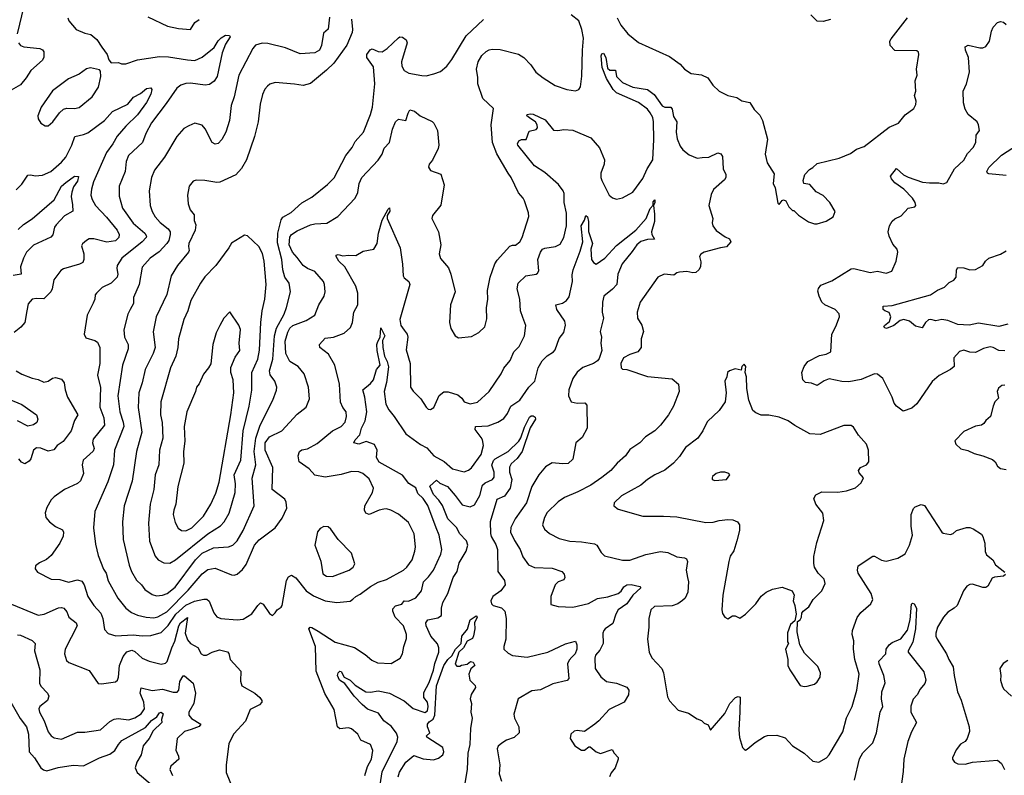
# Model space of a CAD drawing. Extents: x 2133489 to 2292442, y 756223 to 916462.
# Tile 331 of 463: x 2224400 to 2231121, y 901845 to 907002. Entities that reach past the tile are written whole.
import ezdxf

# ---------------------------------------------------------------- set-up
doc = ezdxf.new("R2010")
doc.units = 0

msp = doc.modelspace()

# ---------------------------------------------------------------- linework, layer by layer
at = {"layer": '0CON20XD'}
for points in [[(2224428.6, 907095), (2224382.2, 906905)], [(2224729.2, 907015), (2224736, 906995), (2224785, 906935.8), (2224845, 906910), (2224885, 906902), (2224927.7, 906867.7), (2224960, 906815), (2224996.7, 906765), (2225008.3, 906728.3), (2225025, 906707.5), (2225075, 906710), (2225095, 906701.2), (2225125, 906702), (2225205, 906727.1), (2225355, 906751.3), (2225415, 906749.3), (2225545, 906727.2), (2225595, 906724.6), (2225644.7, 906745.3), (2225727.8, 906812.2), (2225755, 906857.5), (2225775, 906878.6), (2225805, 906895.6), (2225832.5, 906895), (2225835.8, 906885), (2225805.5, 906834.5), (2225783.2, 906776.8), (2225747.1, 906615), (2225726.7, 906583.3), (2225695, 906560), (2225665.8, 906554.2), (2225565, 906569.2), (2225535, 906566.8), (2225500.6, 906555), (2225472.9, 906535), (2225400.1, 906429.9), (2225300.7, 906299.3), (2225260.5, 906225), (2225238.9, 906165), (2225142.5, 906075), (2225127.9, 906035), (2225119.5, 905965), (2225079.5, 905865), (2225078, 905798), (2225100.9, 905715), (2225173.6, 905613.6), (2225255.4, 905545), (2225265.4, 905525), (2225263.1, 905515), (2225237.1, 905485), (2225097.8, 905375), (2225066.3, 905323.7), (2225063.5, 905305), (2225071.1, 905265), (2225065.6, 905245), (2225025, 905202.9), (2224962, 905175), (2224923.8, 905135), (2224916.2, 905125), (2224914, 905095), (2224902.1, 905067.9), (2224860.8, 904985), (2224840.6, 904855), (2224851.9, 904831.9), (2224912, 904812), (2224930.2, 904800.2), (2224947.3, 904765), (2224946.7, 904655), (2224932.2, 904575), (2224952.7, 904492.7), (2224947.4, 904357.4), (2224974.1, 904285), (2224979.3, 904235), (2224901.5, 904138.5), (2224897.9, 904115), (2224908.9, 904075), (2224902.4, 904057.6), (2224832.7, 903995), (2224826.2, 903965), (2224836, 903904), (2224816, 903854), (2224795, 903836.7), (2224705, 903795.7), (2224636, 903745), (2224616, 903725), (2224585, 903673.3), (2224573.1, 903636.9), (2224578.8, 903605), (2224603.8, 903575), (2224645, 903542.9), (2224691.4, 903521.4), (2224698.6, 903505), (2224696.8, 903476.8), (2224675, 903428.8), (2224613.9, 903346.1), (2224582.3, 903317.7), (2224535, 903296.2), (2224508, 903275), (2224505.7, 903255), (2224520.6, 903230.6), (2224614.1, 903184.1), (2224675, 903182), (2224732.4, 903162.4), (2224795, 903179.5), (2224825, 903169.4), (2224840.8, 903145), (2224865, 903064.2), (2224906.4, 903005), (2224955, 902952.5), (2224968.5, 902915), (2224979.1, 902839.1), (2225003.1, 902813.1), (2225057.3, 902797.3), (2225175, 902803.6), (2225235, 902796.7), (2225295, 902798.2), (2225365, 902819.2), (2225412.8, 902867.2), (2225465.1, 902944.9), (2225535, 903006), (2225593.9, 903033.9), (2225657.4, 903047.4), (2225676.4, 903046.4), (2225693.8, 903033.8), (2225725, 902953.8), (2225745.6, 902925.6), (2225772.5, 902915), (2225885.6, 902905.6), (2225925, 902910.5), (2225985, 902947.5), (2226025, 903004), (2226045, 903021.2), (2226062.7, 903012.7), (2226105, 902948.8), (2226125, 902936.2), (2226145, 902953.3), (2226156.7, 902975), (2226185, 902993.3), (2226192, 903005), (2226221.1, 903175), (2226235, 903199.2), (2226255, 903210.8), (2226285, 903193.3), (2226355, 903104.4), (2226405, 903070), (2226485, 903035.8), (2226565.7, 903024.3), (2226655, 903034.3), (2226675, 903046.2), (2226694.4, 903065.6), (2226725, 903080.8), (2226795, 903133.1), (2226847.6, 903162.4), (2226905, 903182.2), (2227019.2, 903245), (2227043.1, 903265), (2227078.5, 903315), (2227097.9, 903375), (2227102.1, 903405), (2227094, 903494), (2227055, 903570.8), (2226985, 903627.5), (2226933.3, 903655), (2226905, 903663.3), (2226885, 903661.1), (2226855, 903654.4), (2226785, 903624.3), (2226763.8, 903635), (2226754.3, 903655), (2226756.9, 903685), (2226808.1, 903775), (2226814.3, 903805), (2226785, 903869.2), (2226742.5, 903905), (2226715, 903916.9), (2226665, 903919.1), (2226595, 903899.1), (2226485, 903880), (2226415, 903892.9), (2226375, 903937.5), (2226308.8, 903985), (2226301.4, 904025), (2226310.6, 904055), (2226325, 904066.2), (2226365, 904073.8), (2226430.9, 904109.1), (2226535, 904196.2), (2226595, 904225.4), (2226621.5, 904255), (2226631.8, 904295), (2226627.9, 904325), (2226605.5, 904355), (2226590.8, 904390.8), (2226583.7, 904513.6), (2226552.2, 904645), (2226508.5, 904718.5), (2226449.2, 904765), (2226445.7, 904785), (2226485, 904828.1), (2226542.5, 904835), (2226615, 904862.5), (2226658.1, 904901.9), (2226671.5, 904935), (2226682, 905005), (2226708.2, 905055), (2226707.5, 905135), (2226695, 905183.8), (2226620, 905315), (2226579.4, 905355), (2226560, 905385), (2226560, 905395), (2226575, 905399.2), (2226605, 905391.4), (2226645, 905396), (2226695, 905392.5), (2226745, 905423.3), (2226816.7, 905435), (2226840.8, 905475), (2226849.2, 905545), (2226874.6, 905635), (2226915, 905710), (2226925, 905717.5), (2226925.9, 905695.9), (2226907.5, 905665), (2226907.8, 905645), (2226996.2, 905445), (2227013.6, 905333.6), (2227017.1, 905255), (2227025, 905240), (2227055.4, 905215.4), (2227064.2, 905195), (2226994.7, 904955.3), (2227000.9, 904915), (2227023.9, 904883.9), (2227045.5, 904855.5), (2227050.6, 904835), (2227038.7, 904748.7), (2227066.4, 904655), (2227067.5, 904495), (2227085, 904466.2), (2227138.8, 904415), (2227175, 904356.7), (2227187.5, 904345), (2227205, 904341.2), (2227226.2, 904355), (2227263.7, 904436.3), (2227295, 904461.9), (2227325, 904462.7), (2227391.8, 904441.8), (2227418.8, 904418.8), (2227435, 904394.2), (2227475, 904381.4), (2227525, 904392.5), (2227606, 904464), (2227687.8, 904585), (2227705, 904623.8), (2227747.1, 904675), (2227774.3, 904735), (2227808.6, 904771.4), (2227845.5, 904845), (2227855.6, 904915), (2227835, 904968.8), (2227818.5, 905015), (2227814.1, 905095), (2227797.1, 905165), (2227801.8, 905205), (2227855.6, 905254.4), (2227925, 905264.3), (2227935, 905271.2), (2227943, 905287), (2227936.9, 905365), (2227955, 905415.6), (2227969.4, 905435), (2227985, 905443.6), (2228056.9, 905453.1), (2228089.9, 905470.1), (2228114.6, 905515), (2228133.1, 905595), (2228132.6, 905682.6), (2228116.2, 905755), (2228116.9, 905815), (2228109.5, 905835), (2228077.8, 905877.8), (2227985, 905959.4), (2227914.6, 906004.6), (2227800, 906145), (2227798, 906155), (2227806.7, 906175), (2227825, 906183.8), (2227856.7, 906185), (2227878.6, 906241.4), (2227925, 906252), (2227934.2, 906265), (2227933.1, 906285), (2227921.4, 906305), (2227888.8, 906325)], [(2226515, 907020), (2226505, 906937.5), (2226475, 906910), (2226459.2, 906825), (2226447.5, 906795), (2226414.3, 906775.7), (2226315, 906769.5), (2226215, 906809.6), (2226095, 906839.6), (2226055, 906841.1), (2226010.6, 906829.4), (2225992.2, 906805), (2225896.9, 906623.1), (2225864.5, 906475), (2225844, 906416), (2225831.5, 906315), (2225807.3, 906235), (2225780, 906185), (2225755, 906157.5), (2225735, 906152.5), (2225714.6, 906164.6), (2225666.4, 906256.4), (2225645, 906282), (2225595, 906296.2), (2225555, 906278), (2225521.4, 906258.6), (2225473.3, 906205), (2225388.1, 906065), (2225319.4, 905975), (2225300.5, 905925), (2225283.1, 905835), (2225290.9, 905735), (2225305, 905692), (2225325, 905657.1), (2225358.1, 905618.1), (2225414.7, 905574.7), (2225426.5, 905555), (2225427.9, 905535), (2225417.7, 905495), (2225404.8, 905475.2), (2225351.5, 905418.5), (2225291.8, 905375), (2225236.4, 905313.6), (2225215.4, 905195), (2225176.7, 905105), (2225175.8, 905065.8), (2225155, 905023.1), (2225138.8, 904991.2), (2225112, 904885), (2225116.5, 904835), (2225139.5, 904785), (2225140, 904755), (2225102.3, 904645), (2225069.7, 904435), (2225084.1, 904325), (2225107.2, 904255), (2225110.3, 904225), (2225047.7, 904065), (2225041.2, 903965), (2225002.4, 903847.6), (2224912.5, 903645), (2224904.4, 903535), (2224917.3, 903422.7), (2224936.7, 903345), (2224972.9, 903252.9), (2224990, 903225), (2225003, 903173), (2225070.9, 903055), (2225124.4, 902985), (2225162.9, 902955), (2225205, 902936.9), (2225264, 902924), (2225315, 902920.7), (2225342.4, 902927.6), (2225405, 902960.5), (2225550.4, 903109.6), (2225645, 903219.6), (2225685, 903249.2), (2225735, 903259.1), (2225845, 903212.5), (2225865, 903210), (2225885, 903217.5), (2225920.7, 903249.3), (2225946.7, 903283.3), (2226002.7, 903415), (2226035, 903451.4), (2226144, 903535), (2226190.9, 903599.1), (2226222.7, 903667.3), (2226219.1, 903709.1), (2226209.3, 903729.3), (2226124.4, 903795), (2226128.8, 903945), (2226075, 904064.3), (2226075.8, 904115), (2226105, 904154.6), (2226189.4, 904195), (2226295, 904310), (2226355, 904356.7), (2226378.6, 904415), (2226372.5, 904495), (2226342.9, 904585), (2226300.8, 904635), (2226245, 904668.9), (2226217.9, 904725), (2226211.9, 904808.1), (2226231, 904869), (2226245, 904896.7), (2226265, 904915.8), (2226355, 904948.1), (2226414, 904985), (2226442.5, 905055), (2226477.5, 905115), (2226484.3, 905145), (2226481.9, 905195), (2226475, 905216), (2226415, 905284.4), (2226365, 905304.5), (2226335, 905324.5), (2226295, 905380), (2226261.2, 905415), (2226239.5, 905465), (2226245, 905518.6), (2226256.5, 905535), (2226295, 905560.4), (2226385, 905601.8), (2226415, 905608.7), (2226497.5, 905612.5), (2226572.1, 905657.9), (2226690, 905785), (2226707.8, 905822.2), (2226717.1, 905885), (2226735.9, 905924.1), (2226847.3, 906042.7), (2226874, 906085), (2226888.6, 906125), (2226925.4, 906164.6), (2226945.8, 906254.2), (2226965.9, 906304.1), (2226985, 906323.3), (2227036.4, 906313.6), (2227051.2, 906365), (2227063.9, 906386.1), (2227095, 906378.8), (2227134, 906345), (2227215, 906307.5), (2227226, 906295), (2227252.9, 906245), (2227261.9, 906145), (2227256.5, 906123.5), (2227217, 906043), (2227196.2, 906015), (2227191.2, 905995), (2227205, 905973.8), (2227275, 905947.5), (2227296.7, 905875), (2227274.3, 905735.7), (2227217.5, 905665), (2227213.3, 905645), (2227258, 905555), (2227274, 905465), (2227264, 905405), (2227272.7, 905372.7), (2227327.6, 905307.6), (2227342.5, 905265), (2227372.5, 905145), (2227341.2, 905055), (2227333.8, 904935), (2227344.1, 904894.1), (2227373.9, 904843.9), (2227395, 904830), (2227485, 904840), (2227535, 904866.2), (2227574.2, 904905.8), (2227589.1, 904960.9), (2227585.8, 905035), (2227595.8, 905095.8), (2227592.5, 905155), (2227612.5, 905245), (2227644.6, 905335.4), (2227659.8, 905360.2), (2227745, 905456), (2227763.6, 905463.6), (2227785, 905462.5), (2227814.2, 905485), (2227829.2, 905515), (2227875, 905660), (2227874, 905685), (2227846.2, 905765), (2227836.2, 905785), (2227805, 905820), (2227755.5, 905925), (2227735, 905955.7), (2227657.5, 906087.5), (2227628.6, 906165), (2227617.8, 906285), (2227635.5, 906395), (2227562.1, 906465), (2227526.5, 906565), (2227527.6, 906607.6), (2227518.6, 906665), (2227529.4, 906715), (2227555, 906757.5), (2227585, 906785.7), (2227605, 906797.1), (2227625, 906800), (2227679.3, 906799.3), (2227805, 906767.1), (2227841.2, 906745), (2227890, 906695), (2227923.7, 906643.7), (2227973.1, 906605), (2228055, 906553.5), (2228135, 906525.8), (2228195, 906516), (2228216.7, 906525), (2228227.5, 906545), (2228237, 906617), (2228241.1, 906795), (2228249.6, 906875), (2228238.5, 906935), (2228216.9, 906995), (2228165.5, 907035.5)], [(2226664.5, 907005), (2226672.9, 906935), (2226669.4, 906915), (2226632.3, 906827.7), (2226543.7, 906706.4), (2226495, 906657.3), (2226385, 906567.1), (2226335, 906552.9), (2226275, 906563.1), (2226145, 906572.5), (2226108.3, 906561.7), (2226091.1, 906548.9), (2226073, 906527), (2226058, 906492), (2226041.9, 906425), (2226027.5, 906305), (2226001.9, 906205), (2225948.6, 906045), (2225915, 905986), (2225875, 905944.3), (2225766.4, 905893.6), (2225745, 905890.6), (2225665, 905905.6), (2225604.2, 905905.8), (2225585, 905901.2), (2225557.5, 905865), (2225545.7, 905805), (2225550, 905745), (2225562.9, 905705), (2225591.3, 905671.3), (2225591.1, 905631.1), (2225602.1, 905602.1), (2225597.3, 905565), (2225554.5, 905475), (2225551.4, 905455), (2225557.3, 905427.3), (2225552.9, 905415), (2225477.1, 905325), (2225435, 905253.8), (2225405, 905126.7), (2225331.2, 904975), (2225312, 904872), (2225323.8, 904765), (2225310.4, 904725), (2225256.2, 904615), (2225235.9, 904524.1), (2225212.5, 904455), (2225208.7, 904355), (2225234, 904186), (2225198.5, 904055), (2225168.3, 903851.7), (2225112.7, 903685), (2225102.1, 903575), (2225107.5, 903455), (2225148.3, 903278.3), (2225164.4, 903235), (2225197.9, 903177.9), (2225232.5, 903145), (2225255, 903113.1), (2225305, 903079.5), (2225335, 903069.2), (2225375, 903073.3)], [(2225275, 907021.2), (2225408.3, 906958.3), (2225485, 906941.4), (2225565, 906936.2), (2225595, 906983.8), (2225625.5, 907004.5)], [(2225375, 903073.3), (2225407.8, 903085), (2225460.5, 903129.5), (2225600.3, 903315), (2225645, 903360.3), (2225722.7, 903397.3), (2225825, 903404.6), (2225855, 903415.5), (2225883.9, 903445), (2225925.3, 903515), (2226000.4, 903685), (2225987.1, 903872.9), (2226012.5, 903965), (2225999.6, 904055), (2226011, 904145), (2226040.6, 904235), (2226129.2, 904405), (2226154.2, 904474.2), (2226155.6, 904495), (2226142.2, 904535), (2226109.4, 904579.4), (2226104.7, 904604.7), (2226129, 904685), (2226140, 904845), (2226153.8, 904896.2), (2226205, 904993.1), (2226221.8, 905038.2), (2226248.4, 905145), (2226239.1, 905205), (2226210.5, 905245), (2226196, 905295), (2226189.7, 905365), (2226160.1, 905480.1), (2226161.3, 905545), (2226184.7, 905635.3), (2226195.5, 905655), (2226253.2, 905686.8), (2226325, 905752.2), (2226395, 905791.4), (2226501.8, 905878.2), (2226547.4, 905922.6), (2226627.1, 906075), (2226670.7, 906129.3), (2226689.3, 906170.7), (2226746.9, 906235), (2226794.4, 906355), (2226807.5, 906405), (2226825.5, 906565), (2226815, 906680), (2226769.4, 906745), (2226770.8, 906765), (2226793.1, 906796.9), (2226806.4, 906803.6), (2226846.7, 906785), (2226875, 906783.8), (2226908.1, 906805), (2226985, 906878.1), (2226995, 906884.2), (2227013, 906883), (2227038, 906865), (2227044.3, 906844.3), (2227005.5, 906715), (2227008.9, 906685), (2227025, 906655.7), (2227056.1, 906636.1), (2227145, 906621.1), (2227175, 906618.9), (2227227.1, 906632.9), (2227272.1, 906647.9), (2227315, 906686), (2227349.8, 906730.2), (2227448.1, 906891.9), (2227566.4, 907003.6)], [(2228479.6, 907015), (2228504.4, 906965), (2228552, 906905), (2228625, 906845.8), (2228835, 906750.8), (2228909.4, 906699.4), (2228938.8, 906665), (2228984.5, 906634.5), (2229055, 906626.7), (2229096.5, 906606.5), (2229131.2, 906555), (2229174.6, 906514.6), (2229235, 906484.3), (2229295, 906470.8), (2229329.5, 906449.5), (2229385, 906436), (2229415, 906390), (2229451.7, 906351.7), (2229470, 906315), (2229504.3, 906185.7), (2229488.6, 906085), (2229502.5, 906025), (2229549.3, 905949.3), (2229543.9, 905883.9), (2229556.2, 905855), (2229575, 905750), (2229585, 905740), (2229605, 905767.5), (2229615, 905772.5), (2229630, 905765), (2229650, 905725), (2229675, 905700), (2229685, 905700), (2229717.5, 905667.5), (2229785, 905623.3), (2229825, 905610), (2229845, 905610), (2229905, 905626.7), (2229953, 905657), (2229967, 905693), (2229930, 905755), (2229885, 905802.5), (2229836.7, 905826.7), (2229795, 905877.5), (2229753.6, 905883.6), (2229747.5, 905905), (2229760, 905945), (2229790.7, 905979.3), (2229815, 905992.5), (2229845, 906020), (2229995, 906057.5), (2230070.7, 906089.3), (2230112, 906118), (2230165, 906136.2), (2230335, 906268), (2230400, 906295), (2230445, 906353.3), (2230503, 906397), (2230517, 906423), (2230520, 906445), (2230508.8, 906485), (2230516.7, 906515), (2230512.5, 906585), (2230525.9, 906624.1), (2230522.5, 906665), (2230538.8, 906765), (2230535, 906780), (2230525, 906790), (2230375, 906791.2), (2230342, 906825), (2230340.6, 906855), (2230348.7, 906871.3), (2230460, 907015)], [(2229935, 907003.1), (2229885, 906989.1), (2229845, 906992.7), (2229800.6, 907035)], [(2231125, 904742.2), (2231083.3, 904745), (2231045.8, 904765.8), (2231025, 904769.7), (2230978.9, 904758.9), (2230925, 904729.7), (2230885, 904733.5), (2230845, 904745.5), (2230815, 904736.9), (2230778, 904695), (2230778.8, 904635), (2230754.2, 904615), (2230676.6, 904573.4), (2230628.1, 904531.9), (2230525, 904380), (2230489.5, 904350.5), (2230430.5, 904330.5), (2230385, 904364), (2230369.2, 904385), (2230355.8, 904425), (2230292.7, 904552.7), (2230255, 904582), (2230235, 904584), (2230145, 904546.9), (2230059.4, 904530.6), (2230012.9, 904532.9), (2229925, 904551.9), (2229891.7, 904538.3), (2229845, 904506), (2229805, 904520.8), (2229765, 904526.2), (2229746.7, 904545), (2229740, 904595), (2229754.2, 904635), (2229781.1, 904668.9), (2229860.3, 904709.7), (2229905, 904718.6), (2229937.5, 904735), (2229944.3, 904855), (2229972.5, 904907.5), (2229995.8, 904975), (2229993.8, 904995), (2229966.2, 905025), (2229896.9, 905056.9), (2229875.7, 905075), (2229857.1, 905115), (2229849.5, 905149.5), (2229852.3, 905167.7), (2229869.5, 905190.5), (2229945, 905219.4), (2230075, 905302.5), (2230095, 905303.1), (2230205, 905277.1), (2230255, 905285.7), (2230315, 905271.4), (2230354.4, 905285.6), (2230384, 905355), (2230394.3, 905415), (2230389.4, 905435), (2230359.8, 905469.8), (2230334.5, 905525), (2230329.1, 905555), (2230337.8, 905595), (2230355, 905626), (2230375, 905642.5), (2230417.4, 905662.6), (2230464.5, 905715.5), (2230510, 905725), (2230516.7, 905735), (2230513.8, 905755), (2230494, 905785), (2230435.9, 905845.9), (2230375, 905888.2), (2230350.5, 905915), (2230344.2, 905935), (2230385, 905987.5), (2230434, 905944), (2230465, 905926.7), (2230563.5, 905893.5), (2230611.8, 905888.2), (2230675, 905888.9), (2230705, 905881.1), (2230728, 905892), (2230781.8, 905985), (2230845, 906044.4), (2230870.2, 906089.8), (2230909.7, 906130.3), (2230928, 906165), (2230930, 906215), (2230952, 906245), (2230945.8, 906285), (2230935.7, 906305), (2230875, 906356), (2230855, 906391.2), (2230842.5, 906435), (2230840, 906515), (2230864.5, 906565.5), (2230884.3, 906645), (2230876.4, 906745), (2230855.6, 906795), (2230855, 906816.7), (2230875, 906829.2), (2230955, 906810.5), (2230975, 906811.1), (2230995, 906820), (2231020.9, 906855), (2231033.5, 906925), (2231045, 906952), (2231075, 906982), (2231095, 906990), (2231115.9, 906985.9), (2231135, 906970)], [(2224390.8, 906845), (2224405.7, 906825.7), (2224427.5, 906817.5), (2224537.5, 906805), (2224556.4, 906796.4), (2224565, 906783.3), (2224565.7, 906745.7), (2224555.6, 906725), (2224475.2, 906654.8), (2224445, 906605.6), (2224405, 906557.5), (2224325, 906512.7)], [(2227888.8, 906325), (2227862, 906345), (2227863.3, 906355), (2227885, 906360.6), (2227905, 906357.3), (2227987.9, 906317.9), (2228045, 906248.8), (2228073.6, 906246.4), (2228115, 906253.8), (2228175, 906248.8), (2228298.8, 906195), (2228357.4, 906127.4), (2228391.9, 906045), (2228390, 906015), (2228366.9, 905955), (2228366.7, 905925), (2228373.3, 905905), (2228423.8, 905805), (2228447.3, 905787.3), (2228475, 905778), (2228515, 905786.2), (2228586.2, 905825), (2228655, 905917.5), (2228683.4, 905985), (2228721.1, 906045), (2228728.8, 906185), (2228727.6, 906305), (2228721.1, 906335), (2228705, 906366.8), (2228685, 906390.7), (2228625, 906436.5), (2228475, 906502.2), (2228450.3, 906525), (2228405, 906601.2), (2228376.7, 906675), (2228370.5, 906755), (2228375, 906770), (2228385, 906774), (2228400.3, 906745), (2228411.9, 906671.9), (2228428.7, 906658.7), (2228466.9, 906656.9), (2228474.7, 906614.7), (2228514.1, 906574.1), (2228585, 906542.4), (2228686.4, 906526.4), (2228732.3, 906492.3), (2228786.7, 906415), (2228805, 906405.5), (2228846, 906405), (2228855, 906392.5), (2228862.3, 906342.3), (2228886.1, 906306.1), (2228880.4, 906235), (2228889.1, 906189.1), (2228908.8, 906138.8), (2228926.2, 906115), (2228970.3, 906080.3), (2229025, 906058), (2229059.5, 906060.5), (2229105, 906064.2), (2229165, 906093.8), (2229187.3, 906087.3), (2229198.3, 906068.3), (2229201.9, 905985), (2229221.4, 905945), (2229220.8, 905925), (2229210.9, 905909.1), (2229135.9, 905844.1), (2229120.3, 905809.7), (2229104.4, 905735), (2229131.2, 905645), (2229126.2, 905615), (2229132, 905595), (2229155, 905562.5), (2229215, 905520), (2229245.9, 905505.9), (2229253.8, 905485), (2229225, 905450.8), (2229185, 905445.6), (2229072.5, 905415), (2229048.8, 905401.2), (2229041.2, 905385), (2229050.5, 905350.5), (2229047.8, 905315), (2229035.8, 905295), (2229015, 905277.5), (2228995, 905274.2), (2228955, 905283.3), (2228905, 905280), (2228885.5, 905274.5), (2228865, 905258.6), (2228800, 905265), (2228755.7, 905244.3), (2228635, 905073.3), (2228615.9, 905005.9), (2228617.1, 904965), (2228646.2, 904916.2), (2228657.8, 904875), (2228642.9, 904825), (2228642.9, 904765), (2228618.8, 904735), (2228565, 904717.1), (2228522.5, 904695), (2228503.1, 904655), (2228506.4, 904626.4), (2228515, 904617.5), (2228545, 904614), (2228685, 904567.8), (2228855, 904550), (2228897.1, 904515), (2228902, 904465), (2228864.3, 904365), (2228830, 904305), (2228775.5, 904235), (2228735, 904196.9), (2228671.4, 904155), (2228634.3, 904115), (2228565, 904067.8), (2228535, 904025.6), (2228478.6, 903975), (2228435, 903924.3), (2228375, 903876.9), (2228300, 903825), (2228211.1, 903778.9), (2228118.6, 903741.4), (2228075, 903711.9), (2228001.9, 903638.1), (2227981.5, 903605), (2227970, 903555), (2227982, 903525), (2228015.6, 903495.6), (2228082.1, 903462.1), (2228155, 903442.5), (2228235, 903439.5), (2228324.2, 903424.2), (2228340, 903415), (2228370, 903365), (2228393, 903343), (2228515, 903312.9), (2228565, 903314.3), (2228675, 903352.7), (2228775, 903372.7), (2228824.6, 903364.6), (2228885, 903336.5), (2228939.3, 903329.3), (2228951.9, 903321.9), (2228958.6, 903305), (2228948.6, 903245), (2228957.8, 903195), (2228966.4, 903165), (2228960, 903095), (2228942.5, 903055), (2228925, 903037.3), (2228892.9, 903015), (2228855, 903002.7), (2228732.7, 902997.3), (2228708, 902975), (2228695.6, 902915), (2228695.9, 902855.9), (2228686.1, 902773.9), (2228697.5, 902685), (2228715, 902646.2), (2228784.2, 902575), (2228795.8, 902545), (2228821.2, 902381.2), (2228835, 902353.3), (2228895, 902290), (2228965, 902270), (2229025, 902230), (2229055, 902220), (2229071.7, 902201.7), (2229099.3, 902189.3), (2229115, 902152.5), (2229213.4, 902266.6), (2229248.6, 902335), (2229286.7, 902375), (2229305, 902383.8), (2229317.5, 902377.5), (2229316.2, 902276.2), (2229308.5, 902155), (2229313, 902103), (2229333.8, 902035), (2229345, 902022.5), (2229355, 902017.5), (2229365, 902022.5), (2229420.2, 902069.8), (2229485, 902110), (2229505, 902116.7), (2229568.8, 902118.8), (2229625, 902100), (2229675, 902046.2), (2229755.6, 901995.6), (2229815, 901941.2), (2229855, 901933.8), (2229906.8, 901963.2), (2229926.2, 901985), (2230018.9, 902141.1), (2230043.7, 902236.3), (2230081.9, 902315), (2230114.4, 902425), (2230130, 902535), (2230101.8, 902635), (2230091.3, 902705), (2230093.6, 902763.6), (2230083.3, 902805), (2230084.3, 902834.3), (2230117.9, 902922.1), (2230143.1, 902955), (2230210.8, 903015), (2230223.1, 903045), (2230213.5, 903085), (2230124.4, 903225), (2230120, 903245), (2230124, 903275), (2230225, 903340), (2230235, 903341.2), (2230283.2, 903313.2), (2230315, 903305.7), (2230395, 903327.5), (2230444.4, 903355.6), (2230475, 903416.7), (2230494.2, 903484.2), (2230485.7, 903545), (2230485.8, 903624.2), (2230501.2, 903665), (2230512.7, 903677.3), (2230555, 903693.3), (2230577, 903687), (2230694.2, 903504.2), (2230705, 903496.7), (2230755, 903488.8), (2230772.5, 903495), (2230795, 903516.7), (2230863.9, 903536.1), (2230886.1, 903536.1), (2230908.3, 903528.3), (2230965, 903490), (2230976, 903475), (2230988.3, 903428.3), (2230991.7, 903371.7), (2230999.3, 903349.3), (2231042.5, 903315), (2231062.3, 903282.3), (2231125, 903232.5)], [(2224575, 906276.7), (2224595, 906278.8), (2224626, 906305), (2224672.6, 906367.4), (2224699.1, 906390.9), (2224721.7, 906398.3), (2224775, 906395.8), (2224806.8, 906403.2), (2224894, 906475), (2224937.2, 906542.8), (2224953.8, 906615), (2224951.7, 906651.7), (2224945, 906660), (2224884.1, 906674.1), (2224855, 906667.5), (2224805, 906630), (2224732.4, 906597.6), (2224625, 906516.2), (2224545.8, 906404.2), (2224523.8, 906345), (2224526.2, 906325), (2224545, 906296.7), (2224575, 906276.7)], [(2224375, 905842), (2224415, 905880), (2224455, 905940), (2224475, 905944.3), (2224505, 905937.1), (2224555, 905940), (2224612.5, 905965), (2224685, 906029.4), (2224715, 906064.4), (2224755.3, 906145), (2224776.1, 906203.9), (2224835, 906217.6), (2224865, 906231.1), (2224980, 906315), (2225033.3, 906376.7), (2225139.2, 906425), (2225177, 906473), (2225225, 906499.4), (2225265, 906533.3), (2225295, 906536.9), (2225302.5, 906525), (2225294.4, 906495), (2225265, 906437.1), (2225205, 906352), (2225125, 906275.4), (2225065, 906206.8), (2225035.1, 906154.9), (2224993.5, 906095), (2224904.7, 905895), (2224889.1, 905845), (2224886.5, 905805), (2224894.4, 905775), (2224916.5, 905735), (2224992.1, 905655), (2225064.6, 905565), (2225078.1, 905535), (2225077.5, 905515), (2225055, 905493.3), (2224995.4, 905484.6), (2224905, 905506.1), (2224874.5, 905505.5), (2224855, 905496.2), (2224828.3, 905471.7), (2224822.3, 905457.7), (2224837.9, 905405), (2224838.8, 905365), (2224830, 905345), (2224807.4, 905332.6), (2224699.1, 905300.9), (2224680.7, 905289.3), (2224633.7, 905226.3), (2224621.9, 905165), (2224612, 905145), (2224565, 905096.7), (2224515, 905100), (2224485, 905093.8), (2224457, 905063), (2224448.6, 905015), (2224434.3, 904935), (2224407.1, 904902.9), (2224361.7, 904868.3)], [(2231135, 905939.2), (2231015, 905951.1), (2231006.2, 905955), (2231002.9, 905965), (2231015.8, 905994.2), (2231102.2, 906077.8), (2231212.6, 906147.4)], [(2224388.8, 905571.2), (2224426.7, 905605), (2224485, 905643.5), (2224635, 905772.5), (2224686.5, 905865), (2224715, 905891.9), (2224775, 905933.8), (2224802.5, 905932.5), (2224795, 905900), (2224768.2, 905861.8), (2224755.3, 905824.7), (2224751.5, 905795), (2224759.4, 905739.4), (2224761.9, 905695), (2224706.9, 905663.1), (2224648.7, 905601.3), (2224637.9, 905585), (2224625.5, 905534.5), (2224612.1, 905517.9), (2224495, 905463.7), (2224447.6, 905415), (2224426.3, 905375), (2224406.5, 905315), (2224410, 905265), (2224355, 905256.2)], [(2226756.7, 901843.3), (2226775.3, 901904.7), (2226800.5, 901955), (2226810, 902015), (2226794.2, 902054.2), (2226728.8, 902085), (2226708.1, 902125), (2226665, 902161.4), (2226645, 902169.4), (2226585, 902162.5), (2226570, 902175), (2226547.8, 902295), (2226483, 902403), (2226424.7, 902555), (2226418.4, 902725), (2226374.4, 902845), (2226383.4, 902856.6), (2226395, 902854.4), (2226438.2, 902828.2), (2226552.7, 902752.7), (2226686.1, 902716.1), (2226758.9, 902668.9), (2226805, 902630), (2226841.7, 902611.7), (2226935, 902608.6), (2226996.2, 902643.8), (2227013.1, 902675), (2227021.4, 902725), (2227040.9, 902779.1), (2227040.5, 902805), (2227019.5, 902865), (2226962.9, 902925), (2226946.7, 902965), (2226948.3, 902981.7), (2226965, 903000.6), (2227007.9, 903012.1), (2227025, 903036.2), (2227055, 903034.3), (2227105, 903055.8), (2227144, 903105), (2227155.6, 903165), (2227191.5, 903198.5), (2227225.5, 903245), (2227275.5, 903355), (2227281.5, 903385), (2227263.4, 903483.4), (2227243.6, 903533.6), (2227185.7, 903685.7), (2227155, 903733.1), (2227117.6, 903767.6), (2227105, 903806.7), (2227056.8, 903836.8), (2227013.6, 903893.6), (2226855, 903981.4), (2226835.6, 904015), (2226840, 904065), (2226822.1, 904102.1), (2226765, 904123.3), (2226715, 904104.7), (2226681.9, 904115), (2226689.5, 904135), (2226722, 904168), (2226733.5, 904215), (2226758.1, 904265), (2226770, 904325), (2226756.5, 904425), (2226742.5, 904475), (2226795, 904519.2), (2226814.3, 904545), (2226836.4, 904615), (2226860, 904645), (2226839.2, 904745), (2226838.8, 904785), (2226845.5, 904805), (2226861.5, 904835), (2226865, 904900), (2226891.5, 904845), (2226876.6, 904813.4), (2226878.7, 904765), (2226889.6, 904705), (2226909.1, 904669.1), (2226916.9, 904633.1), (2226904.6, 904525), (2226887.1, 904465), (2226899, 904379), (2226919.3, 904339.3), (2226956, 904295), (2227035.8, 904175.8), (2227135, 904102.7), (2227180.3, 904080.3), (2227226.7, 904025), (2227296.9, 903986.9), (2227355, 903935.6), (2227435, 903917.1), (2227463.4, 903926.6), (2227485.4, 903944.6), (2227550, 904035), (2227566.7, 904095), (2227560.4, 904135), (2227550.8, 904150.9), (2227510, 904205), (2227510.8, 904225), (2227598.9, 904231.1), (2227665, 904254.4), (2227705, 904281.1), (2227729.6, 904315), (2227752.1, 904365), (2227813.9, 904406.1), (2227875, 904493.5), (2227915.6, 904535), (2227939.7, 904625), (2227966.2, 904673.8), (2228001.3, 904708.7), (2228044.4, 904735), (2228055, 904748.6), (2228083.2, 904826.8), (2228115, 904868), (2228126.3, 904916.3), (2228120.6, 904945), (2228067.5, 905025), (2228060, 905055), (2228105, 905068), (2228133.3, 905085), (2228150.3, 905109.7), (2228173.5, 905215), (2228171.7, 905261.7), (2228177.8, 905295), (2228227.2, 905422.8), (2228244.7, 905485), (2228232.5, 905595), (2228255.6, 905635), (2228265, 905666.7), (2228275, 905656.7), (2228283.6, 905625), (2228283.7, 905556.3), (2228310, 905475), (2228300, 905435), (2228303.3, 905365), (2228316.2, 905345), (2228335, 905334.2), (2228395, 905374.3), (2228475, 905460.4), (2228605, 905565.7), (2228675.7, 905645), (2228705, 905712.5), (2228723.9, 905736.1), (2228725, 905760), (2228735, 905772.5), (2228735.5, 905755), (2228725.8, 905734.2), (2228733.8, 905675), (2228733.1, 905625), (2228712.3, 905555), (2228716, 905536), (2228733.8, 905505), (2228685, 905502.7), (2228640.9, 905489.1), (2228613.1, 905465), (2228580.1, 905419.9), (2228512.7, 905335), (2228482.3, 905265), (2228475.4, 905195), (2228447.7, 905162.3), (2228387.8, 905115), (2228379.2, 905075), (2228377.1, 905005), (2228385.7, 904965), (2228363.6, 904873.6), (2228371.2, 904835), (2228367.5, 904795), (2228373.1, 904745), (2228355, 904688.8), (2228345, 904674.4), (2228317.1, 904655), (2228245, 904627.3), (2228205, 904597.3), (2228175, 904554.2), (2228149.3, 904475), (2228145.5, 904435.5), (2228164, 904395), (2228205, 904385.5), (2228256.9, 904386.9), (2228271.7, 904371.7), (2228274.3, 904215), (2228239.8, 904150.2), (2228197.5, 904115), (2228175, 904003.3), (2228145, 903974), (2228105, 903970), (2228035, 903978.1), (2227988.9, 903951.1), (2227944.4, 903895), (2227895, 903816.2), (2227860.5, 903705), (2227781.8, 903595), (2227753.3, 903536.7), (2227750, 903505), (2227777, 903447), (2227816.9, 903386.9), (2227835.6, 903335), (2227872.4, 903282.4), (2227915, 903262.7), (2228035, 903257.7), (2228100, 903235), (2228117.5, 903217.5), (2228120.6, 903195), (2228115, 903178), (2228075, 903164.6), (2228056.2, 903145), (2228025.9, 903065.9), (2228025, 903010), (2228075, 902997.5), (2228175, 902991.8), (2228281.9, 903018.1), (2228345, 903051.8), (2228415, 903062.7), (2228485, 903086.2), (2228505, 903102.7), (2228525, 903131.8), (2228545, 903145.9), (2228575, 903146.7), (2228633.3, 903133.3), (2228640, 903125), (2228585.2, 903074.8), (2228545, 903014.5), (2228484.6, 902975), (2228468.9, 902945), (2228450.1, 902879.9), (2228395.8, 902845), (2228386.9, 902833.1), (2228380.8, 902815), (2228382.1, 902745), (2228361.2, 902698.8), (2228331.5, 902665), (2228326.4, 902645), (2228329.1, 902575), (2228366.9, 902516.9), (2228405, 902484.5), (2228473.4, 902473.4), (2228545, 902446), (2228558, 902425), (2228556, 902395), (2228526, 902345), (2228425, 902294), (2228354.4, 902215.6), (2228326.7, 902195), (2228255, 902143.8), (2228205, 902151.2), (2228185, 902146), (2228162, 902125), (2228158, 902095), (2228190, 902045), (2228235, 902016), (2228255, 902016.2), (2228285, 902038.8), (2228295, 902038.8), (2228335, 902006.2), (2228365, 901994), (2228445, 902020), (2228457.5, 901995), (2228485, 901967.5), (2228486, 901955), (2228464.2, 901895), (2228438.1, 901861.9), (2228426.4, 901833.6)], [(2225425, 903292.1), (2225462.5, 903315), (2225685, 903492.9), (2225771.3, 903548.7), (2225796.2, 903575), (2225829.6, 903635), (2225871.6, 903775), (2225872.8, 903835), (2225864.8, 903895.2), (2225910, 903995), (2225924.7, 904195), (2225966, 904365), (2225984.6, 904474.6), (2225983.6, 904595), (2226025.3, 904685), (2226037.2, 904747.2), (2226045.9, 904935), (2226054.7, 905015), (2226072.7, 905095), (2226081.5, 905195), (2226068.9, 905355), (2226056.4, 905406.4), (2226032, 905455), (2225955, 905527.5), (2225935, 905532.5), (2225845, 905477.5), (2225828.8, 905445), (2225738.6, 905325), (2225665, 905247.5), (2225634.4, 905205), (2225569.4, 905085), (2225548.5, 905015), (2225520.6, 904955), (2225483.6, 904825), (2225478.8, 904765), (2225465, 904706.2), (2225428.5, 904625), (2225363.1, 904395), (2225362.3, 904305), (2225372.6, 904252.6), (2225376.8, 904145), (2225354.6, 904065), (2225348.8, 903965), (2225325.4, 903895), (2225314.6, 903795), (2225291.5, 903695), (2225280.4, 903565), (2225286.9, 903443.1), (2225325, 903340), (2225345, 903315.8), (2225384.6, 903294.6), (2225425, 903292.1)], [(2231146.2, 904925), (2231085, 904908.1), (2230945, 904930), (2230882.7, 904917.3), (2230805, 904922.9), (2230735, 904948), (2230695, 904955.4), (2230655, 904946), (2230620, 904955), (2230605, 904952.9), (2230584.4, 904935.6), (2230561.7, 904898.3), (2230515, 904911.2), (2230475, 904945.6), (2230435, 904955.7), (2230411.2, 904948.8), (2230366.2, 904915), (2230317.5, 904895), (2230305, 904898), (2230298, 904905), (2230302.9, 904915), (2230337.9, 904942.1), (2230347.1, 904975), (2230335, 905003.8), (2230305, 905014.4), (2230294.4, 905025), (2230295, 905048), (2230355, 905050.6), (2230616.8, 905123.2), (2230665, 905156.9), (2230712.8, 905177.2), (2230745, 905208.8), (2230776.2, 905225), (2230792.5, 905245), (2230796.2, 905295), (2230805, 905310), (2230845, 905307.5), (2230885, 905295.7), (2230925, 905298), (2230975.8, 905324.2), (2230993.8, 905355), (2231016.7, 905375), (2231095, 905402.5), (2231133.3, 905425)], [(2225535, 903513.1), (2225575, 903534.5), (2225655, 903612.5), (2225705.2, 903694.8), (2225739.3, 903770.7), (2225761.9, 903845), (2225841.3, 904305), (2225862.3, 904455), (2225857.3, 904545), (2225841.4, 904595), (2225841.2, 904628.8), (2225870.3, 904699.7), (2225901.9, 904745), (2225898.6, 904795), (2225906.7, 904886.7), (2225896.6, 904916.6), (2225835, 905007.5), (2225793.8, 904965), (2225765.8, 904915), (2225741.9, 904865), (2225719.4, 904785), (2225705, 904652.5), (2225690, 904625), (2225655, 904583.8), (2225625, 904517.5), (2225606, 904495), (2225600.8, 904465), (2225540.5, 904325), (2225521.8, 904225), (2225526.5, 904125), (2225517.5, 904055), (2225520.5, 903975), (2225478.9, 903815), (2225466.9, 903695), (2225451.5, 903655), (2225447.8, 903625), (2225460.7, 903570.7), (2225481.7, 903531.7), (2225505, 903515.8), (2225535, 903513.1)], [(2229755, 902450), (2229775, 902453.3), (2229825, 902466.7), (2229845, 902483.3), (2229863.8, 902515), (2229866, 902545), (2229847.9, 902587.9), (2229758.3, 902678.3), (2229726.7, 902735), (2229707.5, 902825), (2229710, 902895), (2229727.5, 902905), (2229736.4, 902923.6), (2229738.3, 902951.7), (2229747.5, 902965), (2229786.7, 902995), (2229816.7, 903045), (2229875.8, 903104.2), (2229898.8, 903155), (2229892.7, 903182.7), (2229851.2, 903225), (2229826.1, 903266.1), (2229820.5, 903290.5), (2229821.7, 903338.3), (2229842, 903435), (2229889.2, 903585), (2229882.5, 903635), (2229834.2, 903695), (2229821.2, 903735), (2229835, 903758.8), (2229875, 903780), (2229985, 903777.1), (2230044.2, 903785.8), (2230105, 903806.2), (2230145, 903840), (2230161.2, 903875), (2230130.3, 903910.3), (2230126.2, 903925), (2230138.8, 903945), (2230181.2, 903965), (2230197.1, 903985), (2230193.3, 904065), (2230180, 904105), (2230125, 904166.7), (2230091.7, 904221.7), (2230075, 904233.3), (2230027, 904233), (2229865, 904172), (2229795, 904176.2), (2229692.4, 904232.4), (2229646.7, 904265), (2229585, 904290), (2229515, 904303.8), (2229462.3, 904302.3), (2229425, 904318.8), (2229403.8, 904335), (2229377.5, 904405), (2229364.3, 904484.3), (2229362, 904565), (2229352.5, 904595), (2229356.7, 904635), (2229345, 904650), (2229330, 904635), (2229325, 904610), (2229285, 904620), (2229245, 904606.7), (2229232.5, 904595), (2229227.5, 904565), (2229213.8, 904535), (2229222, 904455), (2229216, 904395), (2229175.8, 904335), (2229095, 904258.8), (2229072.5, 904217.5), (2229064.2, 904195), (2229029.2, 904145), (2228945, 904082), (2228905, 904020), (2228862.5, 903975), (2228805, 903926.9), (2228735.4, 903894.6), (2228685, 903863.1), (2228639.2, 903825), (2228508.5, 903751.5), (2228459.2, 903705), (2228456, 903685), (2228485, 903660.8), (2228655, 903613.1), (2228795, 903614.3), (2228885, 903608.1), (2229085, 903570), (2229135, 903571.9), (2229175, 903584.4), (2229235, 903590.9), (2229268.9, 903588.9), (2229300, 903575), (2229313.3, 903555), (2229314.2, 903515), (2229295.8, 903445.8), (2229275, 903377.5), (2229250.5, 903339.5), (2229242, 903305), (2229200.8, 903075), (2229193.3, 902975), (2229198.3, 902948.3), (2229213.6, 902923.6), (2229233.8, 902913.8), (2229266.4, 902933.6), (2229285, 902933.3), (2229315, 902917.5), (2229355.7, 902944.3), (2229425, 903016.2), (2229461.3, 903068.7), (2229495, 903093.8), (2229540, 903115), (2229605, 903128.8), (2229672.5, 903105), (2229686.2, 903075), (2229680, 903035), (2229692.5, 903005), (2229700, 902945), (2229691.7, 902898.3), (2229662.5, 902875), (2229641.7, 902818.3), (2229642.5, 902755), (2229647.5, 902745), (2229627.5, 902705), (2229643.3, 902635), (2229643.3, 902595), (2229656.7, 902565), (2229727, 902457), (2229755, 902450)], [(2224376.7, 904605), (2224415, 904582.5), (2224484.5, 904554.5), (2224525, 904546.7), (2224565, 904527.1), (2224595, 904534.4), (2224625, 904554.4), (2224645, 904559.5), (2224685, 904548), (2224704.4, 904524.4), (2224710, 904475), (2224726, 904425), (2224797.5, 904305), (2224774.4, 904265.6), (2224750.3, 904195), (2224697.1, 904122.9), (2224654.7, 904095.3), (2224633.7, 904066.3), (2224595, 904057.9), (2224545, 904078.1), (2224515, 904078.9), (2224494.4, 904065), (2224476.7, 904005), (2224465, 903989.2), (2224435, 903970.8), (2224412.6, 903982.6), (2224393.4, 904005)], [(2231125, 904508.8), (2231105, 904506.2), (2231081.7, 904488.3), (2231073.8, 904465), (2231081.7, 904418.3), (2231056, 904394), (2231046.2, 904365), (2231026.7, 904295), (2230995, 904266.7), (2230981.2, 904245), (2230965, 904234), (2230925, 904227.5), (2230845, 904192.5), (2230783, 904127), (2230790, 904105), (2230824.2, 904074.2), (2230872.4, 904062.4), (2230915, 904041.9), (2230975, 904026.4), (2231040.2, 904000.2), (2231059.2, 903985), (2231075.8, 903955), (2231095, 903938.6), (2231135, 903933.1)], [(2224295, 904426.7), (2224415, 904376.2), (2224514.1, 904305), (2224523.8, 904275), (2224516.9, 904253.1), (2224495, 904237.3), (2224455, 904227.5), (2224385, 904263.9)], [(2227232.9, 902607.1), (2227261.8, 902685), (2227262.2, 902715), (2227251.4, 902741.4), (2227206.2, 902795), (2227175.7, 902865), (2227173.5, 902885), (2227186.7, 902905), (2227255, 902920), (2227279.3, 902935), (2227280.3, 902985), (2227289.1, 903025), (2227323.1, 903085), (2227358.2, 903195), (2227387.4, 903235), (2227399.6, 903295), (2227448.5, 903375), (2227458.8, 903415), (2227449.2, 903445), (2227402.9, 903495), (2227384.6, 903535), (2227322, 903595), (2227286.3, 903686.3), (2227262.2, 903722.2), (2227225, 903760.4), (2227200.6, 903819.4), (2227245, 903860), (2227269.2, 903839.2), (2227320, 903815), (2227372.6, 903755), (2227421.6, 903691.6), (2227475, 903678.2), (2227505, 903691.1), (2227540.9, 903755), (2227560.3, 903825), (2227578, 903842), (2227628.6, 903865), (2227640, 903880), (2227638.9, 903915), (2227622.2, 903962.2), (2227635, 903994.2), (2227645, 904005.5), (2227735.5, 904054.5), (2227806.9, 904125), (2227821.1, 904148.9), (2227845, 904222), (2227881.1, 904288.9), (2227891.8, 904298.2), (2227905, 904298.6), (2227918.9, 904288.9), (2227921.9, 904275), (2227884, 904216), (2227830, 904055), (2227795, 904008), (2227755, 903971.2), (2227742.8, 903947.2), (2227743.2, 903915), (2227759.8, 903865), (2227747.4, 903805), (2227710.1, 903749.9), (2227658.3, 903728.3), (2227610.8, 903575), (2227613.1, 903495), (2227617.8, 903475), (2227650.3, 903420.3), (2227661.2, 903385), (2227664.4, 903235), (2227710, 903175), (2227713.3, 903145), (2227684, 903105), (2227630.8, 903065), (2227615.8, 903035), (2227621.4, 903015), (2227631.2, 903005), (2227688, 902988), (2227712.9, 902965), (2227720.5, 902915), (2227718.5, 902775), (2227704.2, 902724.2), (2227705.8, 902705), (2227735, 902678.6), (2227765, 902662.9), (2227865, 902650.6), (2228004.7, 902685.3), (2228125, 902742.5), (2228195, 902760), (2228204.2, 902735), (2228202.5, 902705), (2228191.8, 902675), (2228169.7, 902650.3), (2228150.3, 902629.7), (2228138.8, 902605), (2228148, 902505), (2228138.3, 902491.7), (2228039.7, 902470.3), (2227955, 902427.8), (2227895, 902422.5), (2227803.2, 902366.8), (2227773.3, 902263.3), (2227777.5, 902235), (2227808, 902175), (2227808.8, 902135), (2227776.4, 902103.6), (2227723.3, 902085), (2227691.2, 902065), (2227665.9, 902044.1), (2227660, 902025), (2227676.8, 901916.8), (2227672.5, 901855), (2227688.8, 901805)], [(2229145, 903857.5), (2229225, 903863.8), (2229247.5, 903895), (2229240, 903905), (2229213.6, 903913.6), (2229185, 903913.8), (2229155, 903903.8), (2229130, 903885), (2229127.5, 903875), (2229127.5, 903865), (2229145, 903857.5)], [(2226535, 903202.8), (2226648.6, 903245), (2226675.7, 903265), (2226687.7, 903287.7), (2226665, 903362), (2226574.2, 903455), (2226525, 903523.8), (2226505, 903540), (2226477, 903543), (2226450.7, 903529.3), (2226434.1, 903505.9), (2226414, 903415), (2226456.7, 903306.7), (2226469.5, 903219.5), (2226495, 903204.1), (2226535, 903202.8)], [(2231130, 903215), (2231115.7, 903204.3), (2231055, 903198), (2231039.5, 903190.5), (2231010, 903135), (2230995, 903126.2), (2230975, 903126), (2230905, 903149.2), (2230885, 903147.5), (2230865, 903136), (2230842.9, 903105), (2230800.5, 903005), (2230780, 902985), (2230735, 902958.9), (2230705.6, 902925), (2230665.7, 902855), (2230654.3, 902815), (2230654.3, 902795), (2230662.5, 902775), (2230727.5, 902675), (2230742.5, 902635), (2230772.9, 902585), (2230778.1, 902525), (2230801.4, 902415), (2230828, 902358), (2230880.6, 902175), (2230883.1, 902145), (2230867.5, 902095), (2230853.5, 902076.5), (2230823.3, 902056.7), (2230791.7, 902018.3), (2230767.5, 901965), (2230767.5, 901955), (2230782.5, 901935), (2230805, 901924.3), (2230855, 901921.4), (2230905, 901934.2), (2231075, 901948.1), (2231102.5, 901925), (2231123.7, 901883.7)], [(2224345, 903013.8), (2224525, 902938.9), (2224566.1, 902943.9), (2224665, 902988.8), (2224685, 902991.1), (2224702, 902985), (2224720.8, 902960.8), (2224735, 902924.3), (2224785.3, 902885.3), (2224791.8, 902865), (2224710.6, 902705), (2224706, 902675), (2224719.2, 902629.2), (2224734.5, 902614.5), (2224875, 902560), (2224935, 902471.2), (2224958.3, 902468.3), (2225055, 902483.8), (2225068.8, 902495), (2225075.6, 902514.4), (2225082.4, 902595), (2225106.5, 902655), (2225132, 902688), (2225165, 902698.4), (2225185, 902690.7), (2225235, 902644.6), (2225285, 902624.6), (2225365, 902604.3), (2225395, 902609.2), (2225407.6, 902622.4), (2225437.9, 902715), (2225459.4, 902760.6), (2225485.3, 902865), (2225498, 902885), (2225545, 902922.5), (2225528.8, 902815), (2225545, 902769.4), (2225565, 902745.6), (2225615, 902717.1), (2225638, 902675), (2225654.4, 902664.4), (2225675, 902665.5), (2225715, 902685.5), (2225765, 902700.5), (2225818.1, 902688.1), (2225827.3, 902677.3), (2225836, 902635), (2225865, 902606)], [(2230098.1, 901811.9), (2230133, 901957), (2230155, 901998.6), (2230225, 902065.8), (2230248.7, 902135), (2230273.2, 902275), (2230291.5, 902315), (2230282.8, 902365), (2230285.2, 902414.8), (2230308.5, 902475), (2230299.4, 902525), (2230267.7, 902605), (2230265.5, 902625), (2230313.3, 902673.3), (2230315.6, 902705), (2230334.4, 902735), (2230355, 902751.8), (2230414.1, 902775.9), (2230460, 902835), (2230479.6, 902905), (2230487.4, 903012.6), (2230495, 903020.8), (2230505, 903015.7), (2230523.1, 902985), (2230515.8, 902845), (2230496.8, 902753.2), (2230465.8, 902695), (2230465.8, 902685), (2230571.7, 902551.7), (2230586.2, 902493.8), (2230579.2, 902470.8), (2230547.3, 902432.7), (2230526.4, 902395), (2230498.2, 902365), (2230484.2, 902315.7), (2230483.6, 902275), (2230522.5, 902205), (2230487.3, 902142.7), (2230463.2, 902075), (2230435.3, 901954.7), (2230432, 901872), (2230416.1, 901753.9)], [(2226983.1, 901835), (2226992.9, 901867.1), (2227036, 901935), (2227090.8, 901979.2), (2227155, 901957.9), (2227225, 901950), (2227258.7, 901961.3), (2227288.6, 901985), (2227294.4, 902005), (2227288.6, 902035), (2227180, 902105), (2227176.2, 902115), (2227200.6, 902135), (2227183, 902175), (2227183, 902195), (2227195, 902210.7), (2227221.8, 902228.2), (2227234, 902256), (2227244.6, 902455), (2227295.3, 902595), (2227322.5, 902635), (2227350.6, 902659.4), (2227375, 902705.4), (2227412.9, 902745), (2227419.1, 902795), (2227456.8, 902843.2), (2227474.7, 902905.3), (2227515, 902933.3), (2227523.3, 902925), (2227504.5, 902885), (2227506.9, 902845), (2227497.9, 902797.9)], [(2224385, 902804), (2224405, 902800.8), (2224486.2, 902765), (2224506, 902745), (2224500.9, 902695), (2224536.4, 902565), (2224535, 902473.3), (2224545, 902452.9), (2224590.8, 902405), (2224600, 902385), (2224588.8, 902355), (2224538, 902315), (2224531.7, 902298.3), (2224534.2, 902275.8), (2224566.7, 902216.7), (2224595, 902141.2), (2224616, 902115), (2224635, 902100.8), (2224685, 902090.8), (2224795, 902139.2), (2224845, 902140), (2224952.5, 902155), (2225015, 902211.1), (2225045, 902228.2), (2225072, 902232), (2225145, 902224.6), (2225185, 902236.7), (2225229.1, 902265), (2225252, 902298), (2225247.5, 902345), (2225223.5, 902406.5), (2225228.3, 902441.7), (2225305, 902423.4), (2225375, 902433.2), (2225446.6, 902413.4), (2225475, 902413.5), (2225486.2, 902425), (2225493.8, 902485), (2225515.5, 902524.5), (2225525, 902524.5), (2225584, 902474), (2225601.2, 902405), (2225588.6, 902335), (2225554.6, 902275), (2225554.3, 902255), (2225573.4, 902233.4), (2225637.1, 902195), (2225625, 902178.1), (2225571.7, 902158.3), (2225525, 902142.9), (2225474.5, 902095), (2225465.4, 902015.4), (2225484.5, 901975), (2225486.9, 901955), (2225431.7, 901908.3), (2225425.8, 901885), (2225443.6, 901843.6)], [(2227497.9, 902797.9), (2227490.3, 902779.7), (2227455, 902760.6), (2227430, 902715), (2227397.8, 902685), (2227373.9, 902603.9), (2227385, 902590), (2227405, 902590), (2227415, 902597.5), (2227455, 902603.3), (2227477.5, 902622.5), (2227495, 902616), (2227507.5, 902595), (2227479.1, 902570.9), (2227467.1, 902535), (2227473.8, 902495), (2227508.3, 902458.3), (2227511.2, 902445), (2227482.8, 902397.2), (2227474.2, 902365.8), (2227484.2, 902335), (2227478.8, 902275), (2227488.6, 902235), (2227478.5, 902165), (2227473.1, 902055), (2227458.5, 901995), (2227455.3, 901885), (2227433.8, 901765)], [(2231145, 902628.8), (2231112.7, 902607.3), (2231091.2, 902575), (2231098.8, 902525), (2231096.1, 902493.9), (2231106, 902455), (2231116.2, 902435), (2231170, 902385)], [(2225865, 902606), (2225909.2, 902555), (2225908.3, 902488.3), (2225916.4, 902456.4), (2226005, 902405.6), (2226040, 902375), (2226054, 902355), (2226054, 902345), (2226036.2, 902325), (2225974.4, 902295), (2225942.2, 902215), (2225862.4, 902127.6), (2225828.8, 902061.2), (2225809.2, 901915), (2225808.6, 901865), (2225865, 901730.8)], [(2226849.6, 901705), (2226875, 901867.5), (2226975.9, 902075), (2226980.3, 902105), (2226972, 902132), (2226935, 902180.4), (2226885, 902215.6), (2226848.3, 902268.3), (2226775, 902296.9), (2226737.8, 902327.8), (2226683.9, 902385), (2226620.7, 902470.7), (2226582.9, 902495), (2226570, 902525), (2226574.3, 902545), (2226585, 902555.8), (2226595, 902553.3), (2226615.8, 902515.8), (2226655, 902495.3), (2226690.5, 902460.5), (2226762.9, 902415), (2226795, 902411.8), (2226847.6, 902422.4), (2226925, 902405.4), (2227023.9, 902353.9), (2227085, 902300.8), (2227165, 902274.7), (2227185, 902284.6), (2227189.5, 902315), (2227184.4, 902345), (2227159.2, 902375), (2227159.1, 902410.9), (2227195, 902478), (2227225, 902562.5), (2227232.9, 902607.1)], [(2224329.5, 902359.5), (2224403, 902233), (2224446.5, 902175), (2224461.1, 902125), (2224465.5, 902005), (2224501.1, 901965), (2224545, 901895.7), (2224562.3, 901882.3), (2224586.3, 901876.3), (2224662.4, 901897.6), (2224765, 901914.6), (2224835, 901908.8), (2224945, 901964.6), (2225015, 901989.6), (2225049.6, 902015), (2225073.7, 902056.3), (2225097.5, 902082.5), (2225259, 902171), (2225300.7, 902219.3), (2225336.8, 902243.2), (2225355, 902271.5), (2225365, 902276.2), (2225378.9, 902265), (2225367.3, 902225), (2225370.8, 902205), (2225312, 902148), (2225282.9, 902097.1), (2225243.2, 902045), (2225229.4, 901985), (2225198.8, 901935), (2225188.9, 901895), (2225201.4, 901865), (2225305.6, 901775)]]:
    msp.add_lwpolyline(points, dxfattribs=at)

doc.saveas('drawing.dxf')
